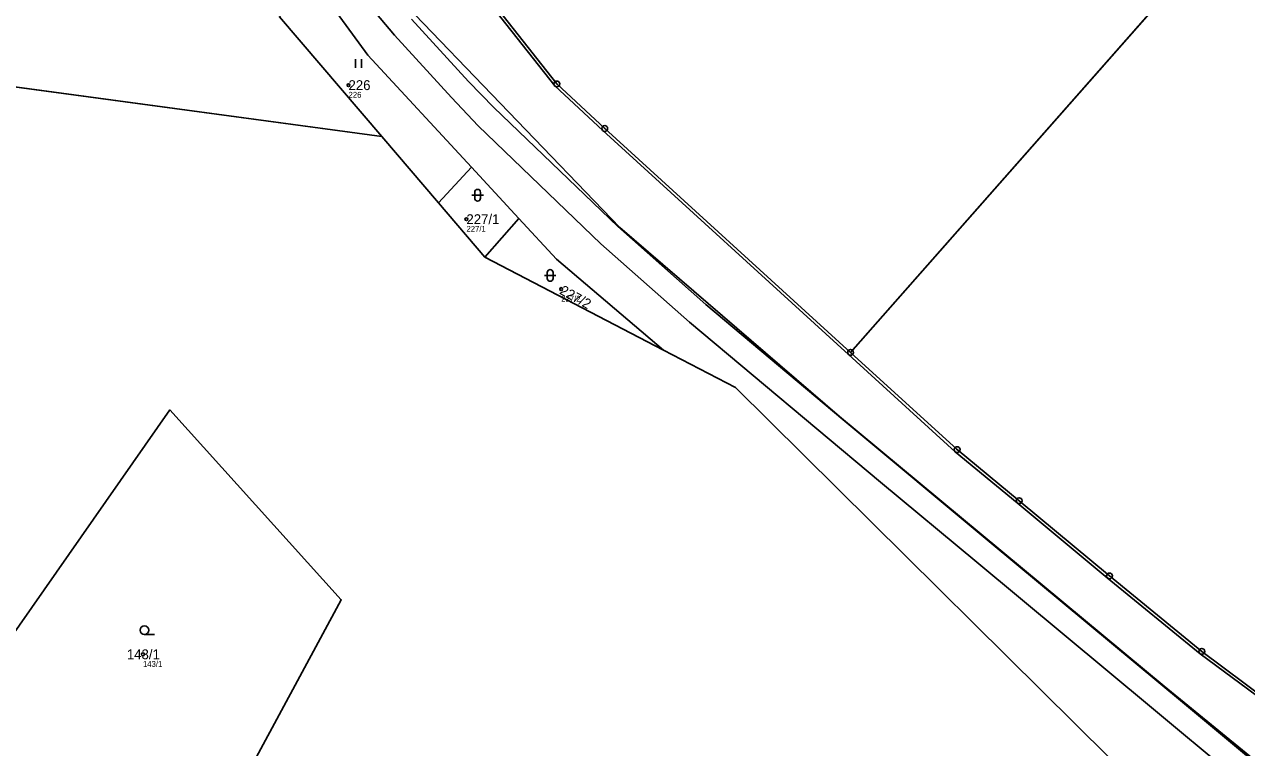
# Model space of a CAD drawing. Extents: x -770088 to -765625, y -1057899 to -1053934.
# Drawn here: x -767924.2 to -767713.5, y -1054811.3 to -1054686.7 of the extents above; entities that cross this region are included whole.
import ezdxf

# ---------------------------------------------------------------- set-up
doc = ezdxf.new("R2010")
doc.units = 0
for name, color, linetype in [('Definiční body', 7, 'Continuous'), ('Hranice parcel', 7, 'Continuous'), ('Parcelní čísla', 7, 'Continuous'), ('Polygon parcely', 7, 'Continuous'), ('Poz předměty', 7, 'Continuous'), ('Vnitřní kresba', 7, 'Continuous'), ('Značky bodu BP', 7, 'Continuous'), ('Značky kultur', 7, 'Continuous')]:
    doc.layers.add(name, color=color, linetype=linetype)

msp = doc.modelspace()

# ---------------------------------------------------------------- linework, layer by layer
at = {"layer": 'Definiční body'}
for centre in [(-767868.32, -1054697.16), (-767847.99, -1054720.26), (-767831.66, -1054732.3), (-767903.76, -1054795.24)]:
    msp.add_circle(centre, 0.25, dxfattribs=at)
at = {"layer": 'Hranice parcel'}
for p, q in [((-767781.76, -1054743.21), (-767661.88, -1054607.28)), ((-767862.58, -1054706.01), (-767880.22, -1054685.38)), ((-767984.09, -1054689.56), (-767862.58, -1054706.01)), ((-767852.8, -1054717.46), (-767862.58, -1054706.01)), ((-767852.8, -1054717.46), (-767847.09, -1054711.31)), ((-767847.09, -1054711.31), (-767838.93, -1054720.15)), ((-767844.81, -1054726.81), (-767852.8, -1054717.46)), ((-767844.81, -1054726.81), (-767838.93, -1054720.15)), ((-767814.04, -1054742.81), (-767844.81, -1054726.81))]:
    msp.add_line(p, q, dxfattribs=at)
for points in [[(-767850.04, -1054674.53), (-767832.4, -1054696.96), (-767824.15, -1054704.62), (-767781.76, -1054743.21)], [(-767847.09, -1054711.31), (-767864.97, -1054691.97), (-767874.18, -1054679.35)], [(-767838.93, -1054720.15), (-767832.46, -1054727.15), (-767814.04, -1054742.81)], [(-767514.25, -1054935.59), (-767524.16, -1054929.28), (-767573.93, -1054913.24), (-767618, -1054893.61), (-767692.81, -1054850), (-767725.45, -1054824.62), (-767801.61, -1054749.28), (-767814.04, -1054742.81)], [(-767781.76, -1054743.21), (-767763.4, -1054759.97), (-767752.71, -1054768.77), (-767737.12, -1054781.73), (-767721.22, -1054794.73), (-767710.11, -1054803)], [(-767890.96, -1054825.5), (-767869.58, -1054785.85), (-767899.11, -1054753.13), (-767936.11, -1054805.99), (-767934.73, -1054814.63), (-767918.45, -1054830.06)]]:
    msp.add_lwpolyline(points, dxfattribs=at)
at = {"layer": 'Polygon parcely'}
for points in [[(-768000.9, -1054433), (-767999.51, -1054438.37), (-767999.13, -1054438.86), (-767996.92, -1054441.64), (-767993.75, -1054443.41), (-767965.69, -1054499.79), (-767947.43, -1054549.64), (-767932.49, -1054594.98), (-767914.06, -1054628.49), (-767911.41, -1054626.68), (-767903.01, -1054638.57), (-767897.05, -1054647), (-767882.98, -1054666.9), (-767874.18, -1054679.35), (-767864.97, -1054691.97), (-767847.09, -1054711.31), (-767838.93, -1054720.15), (-767832.46, -1054727.15), (-767814.04, -1054742.81), (-767801.61, -1054749.28), (-767725.45, -1054824.62), (-767692.81, -1054850)], [(-767710.11, -1054803), (-767721.22, -1054794.73), (-767737.12, -1054781.73), (-767752.71, -1054768.77), (-767763.4, -1054759.97), (-767781.76, -1054743.21), (-767824.15, -1054704.62), (-767832.4, -1054696.96), (-767850.04, -1054674.53)], [(-767992.32, -1054681.94), (-767984.09, -1054689.56), (-767862.58, -1054706.01), (-767880.22, -1054685.38)], [(-767692.81, -1054850), (-767725.45, -1054824.62), (-767801.61, -1054749.28), (-767814.04, -1054742.81), (-767844.81, -1054726.81), (-767852.8, -1054717.46), (-767862.58, -1054706.01), (-767984.09, -1054689.56)], [(-767936.11, -1054805.99), (-767899.11, -1054753.13), (-767869.58, -1054785.85), (-767890.96, -1054825.5), (-767885.37, -1054829.81), (-767879.8, -1054833.86), (-767879.59, -1054835.71), (-767881.42, -1054839.14), (-767879.11, -1054841.15), (-767871.34, -1054844.48), (-767857.85, -1054837.4), (-767839.48, -1054823.96), (-767836.81, -1054825.35), (-767836.21, -1054825.5), (-767824.88, -1054828.42), (-767823.02, -1054828.93), (-767806.97, -1054838.65), (-767788.29, -1054862.15), (-767786.68, -1054853.82), (-767785.84, -1054852.02), (-767779.3, -1054855.1), (-767753.82, -1054868.32), (-767732, -1054878.9), (-767702.85, -1054889.76)]]:
    msp.add_lwpolyline(points, dxfattribs=at)
for points in [[(-767781.76, -1054743.21), (-767661.88, -1054607.28), (-767668.11, -1054601), (-767669.79, -1054593.04), (-767692.41, -1054572.47), (-767705.3, -1054561), (-767725.69, -1054542.95), (-767850.04, -1054674.53), (-767832.4, -1054696.96), (-767824.15, -1054704.62)], [(-767737.12, -1054781.73), (-767721.22, -1054794.73), (-767710.11, -1054803), (-767597.89, -1054675.7), (-767602.44, -1054670.77), (-767619.49, -1054652.31), (-767651.43, -1054617.82), (-767661.88, -1054607.28), (-767781.76, -1054743.21), (-767763.4, -1054759.97), (-767752.71, -1054768.77)], [(-767864.97, -1054691.97), (-767874.18, -1054679.35), (-767880.22, -1054685.38), (-767862.58, -1054706.01), (-767852.8, -1054717.46), (-767847.09, -1054711.31)], [(-767838.93, -1054720.15), (-767847.09, -1054711.31), (-767852.8, -1054717.46), (-767844.81, -1054726.81)], [(-767844.81, -1054726.81), (-767814.04, -1054742.81), (-767832.46, -1054727.15), (-767838.93, -1054720.15)], [(-767899.11, -1054753.13), (-767936.11, -1054805.99), (-767934.73, -1054814.63), (-767918.45, -1054830.06), (-767914.75, -1054824.28), (-767907.23, -1054814.23), (-767898.01, -1054820.24), (-767896.5, -1054821.22), (-767890.96, -1054825.5), (-767869.58, -1054785.85)]]:
    msp.add_lwpolyline(points, close=True, dxfattribs=at)
at = {"layer": 'Poz předměty'}
for p, q in [((-767860.4, -1054688.56), (-767874.39, -1054671.86)), ((-767866.39, -1054675.09), (-767821.56, -1054721.69)), ((-767857.43, -1054685.79), (-767847.62, -1054696.52)), ((-767850.59, -1054699.31), (-767860.4, -1054688.56)), ((-767847.62, -1054696.52), (-767843.28, -1054701.02)), ((-767845.94, -1054704.15), (-767850.59, -1054699.31)), ((-767843.28, -1054701.02), (-767821.89, -1054721.54)), ((-767824.82, -1054724.52), (-767845.94, -1054704.15)), ((-767821.89, -1054721.54), (-767806.7, -1054734.94)), ((-767821.56, -1054721.69), (-767783.69, -1054754.26)), ((-767809.56, -1054737.99), (-767824.82, -1054724.52)), ((-767806.7, -1054734.94), (-767783.09, -1054754.8)), ((-767776.6, -1054765.57), (-767809.56, -1054737.99)), ((-767783.69, -1054754.26), (-767727.73, -1054800.74)), ((-767783.09, -1054754.8), (-767757.51, -1054776.06)), ((-767760.01, -1054779.38), (-767776.6, -1054765.57)), ((-767757.51, -1054776.06), (-767724.56, -1054803.5)), ((-767729.91, -1054804.4), (-767760.01, -1054779.38)), ((-767727.73, -1054800.74), (-767680.2, -1054839.36)), ((-767724.56, -1054803.5), (-767707.63, -1054817.54)), ((-767710.28, -1054820.66), (-767729.91, -1054804.4))]:
    msp.add_line(p, q, dxfattribs=at)
at = {"layer": 'Vnitřní kresba'}
for p, q in [((-767858.18, -1054665.02), (-767832.77, -1054697.3)), ((-767832.77, -1054697.3), (-767824.5, -1054704.98)), ((-767824.5, -1054704.98), (-767782.11, -1054743.58)), ((-767763.73, -1054760.35), (-767782.11, -1054743.58)), ((-767753.05, -1054769.15), (-767763.73, -1054760.35)), ((-767737.54, -1054782.06), (-767753.05, -1054769.15)), ((-767721.52, -1054795.13), (-767737.54, -1054782.06)), ((-767710.46, -1054803.34), (-767721.52, -1054795.13))]:
    msp.add_line(p, q, dxfattribs=at)
at = {"layer": 'Značky bodu BP'}
for centre, radius in [((-767832.4, -1054696.96), 0.5), ((-767832.4, -1054696.96), 0.0303), ((-767824.15, -1054704.62), 0.5), ((-767824.15, -1054704.62), 0.0303), ((-767781.76, -1054743.21), 0.5), ((-767781.76, -1054743.21), 0.0303), ((-767763.4, -1054759.97), 0.5), ((-767763.4, -1054759.97), 0.0303), ((-767752.71, -1054768.77), 0.5), ((-767752.71, -1054768.77), 0.0303), ((-767737.12, -1054781.73), 0.5), ((-767737.12, -1054781.73), 0.0303), ((-767721.22, -1054794.73), 0.5), ((-767721.22, -1054794.73), 0.0303)]:
    msp.add_circle(centre, radius, dxfattribs=at)
at = {"layer": 'Značky kultur'}
for p, q in [((-767867.1, -1054694.17), (-767867.1, -1054692.67)), ((-767866.1, -1054694.17), (-767866.1, -1054692.67)), ((-767846.56, -1054715.63), (-767846.56, -1054716.63)), ((-767845.56, -1054716.63), (-767845.56, -1054715.63)), ((-767847.06, -1054716.13), (-767845.06, -1054716.13)), ((-767834.55, -1054729.95), (-767832.55, -1054729.95)), ((-767834.05, -1054729.45), (-767834.05, -1054730.45)), ((-767833.05, -1054730.45), (-767833.05, -1054729.45)), ((-767903.51, -1054791.84), (-767901.76, -1054791.84))]:
    msp.add_line(p, q, dxfattribs=at)
msp.add_circle((-767903.51, -1054791.09), 0.75, dxfattribs=at)
for centre, start, end in [((-767846.06, -1054715.63), 0, 180), ((-767846.06, -1054716.63), 180, 359.9879), ((-767833.55, -1054729.45), 0, 180), ((-767833.55, -1054730.45), 180, 359.9879)]:
    msp.add_arc(centre, 0.5, start, end, dxfattribs=at)

# ---------------------------------------------------------------- texts
at = {"layer": 'Definiční body'}
for s, p in [('226', (-767868.32, -1054699.32)), ('227/1', (-767847.99, -1054722.42)), ('227/2', (-767831.66, -1054734.46)), ('143/1', (-767903.76, -1054797.4))]:
    msp.add_text(s, height=1, dxfattribs=at).set_placement(p)
at = {"layer": 'Parcelní čísla'}
for s, p in [('226', (-767868.32, -1054698.01)), ('227/1', (-767847.99, -1054721.11)), ('143/1', (-767906.53, -1054796.09))]:
    msp.add_text(s, height=1.7, dxfattribs=at).set_placement(p)
msp.add_text('227/2', height=1.7, rotation=331, dxfattribs=at).set_placement((-767832.07, -1054733.04))

doc.saveas('drawing.dxf')
